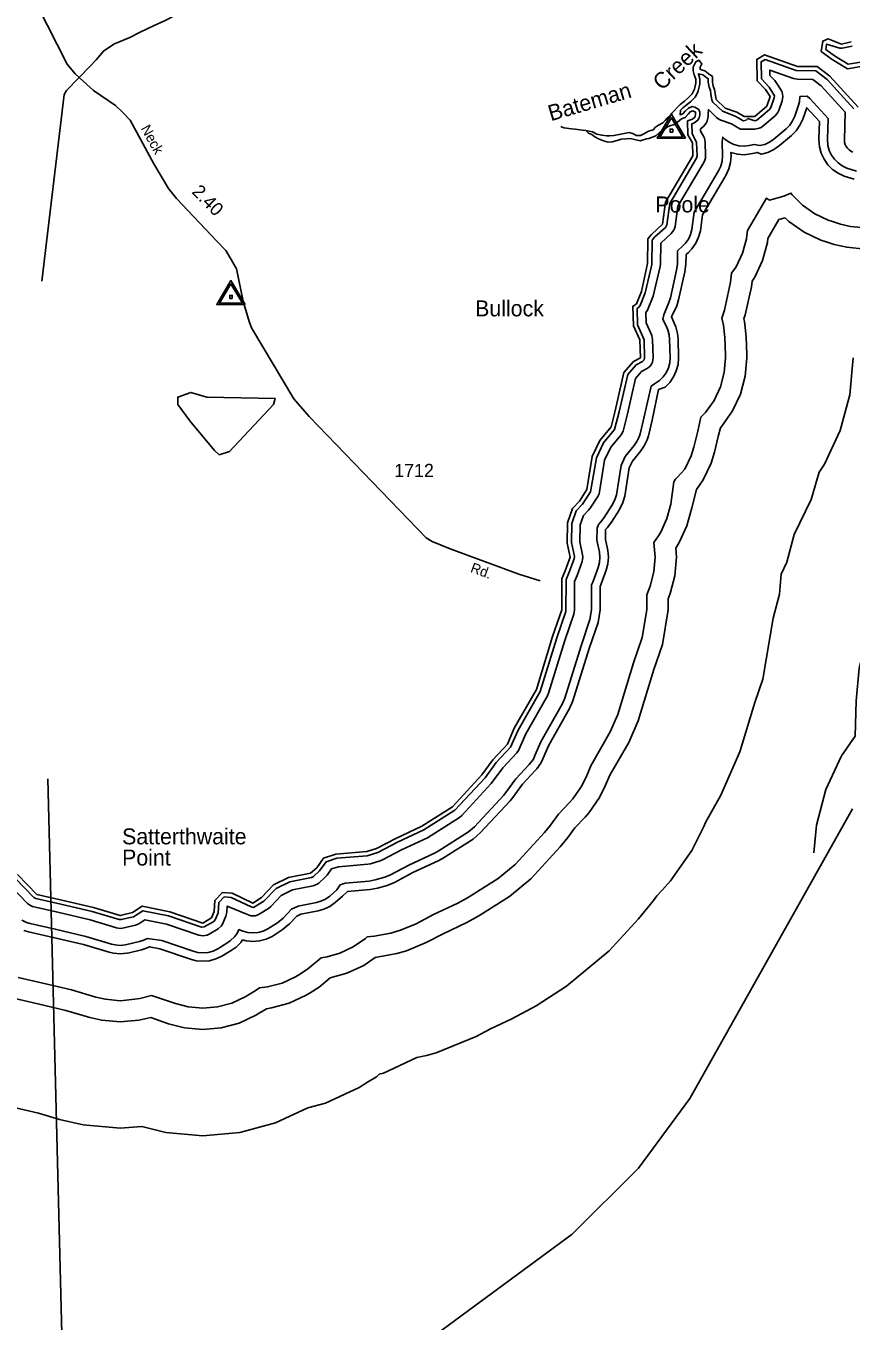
# Model space of a CAD drawing. Extents: x 2532689 to 2764727, y 536648 to 732970.
# Drawn here: x 2743452 to 2751212, y 654895 to 667074 of the extents above; entities that cross this region are included whole.
import ezdxf

# ---------------------------------------------------------------- set-up
doc = ezdxf.new("R2010")
doc.units = 0
for name, color, linetype in [('Exist Boundary Political CountyLine', 7, 'Continuous'), ('Exist Hydrographic Buffer Line', 7, 'Continuous'), ('Exist Hydrographic Creek Double Shore', 7, 'Continuous'), ('Exist Hydrographic Creek Single Shore', 7, 'Continuous'), ('Exist Hydrographic Creek Single Shore Label', 7, 'Continuous'), ('Exist Hydrographic Point Label', 7, 'Continuous'), ('Exist Hydrographic Pond Under 1500 Sq Ft', 7, 'Continuous'), ('Exist Hydrographic River Shore', 7, 'Continuous'), ('Exist Road Secondary Mileage Hundredths English Label', 7, 'Continuous'), ('Exist Road Secondary Type 51 Attributed', 7, 'Continuous'), ('Exist Road Secondary Type 51 Label', 7, 'Continuous'), ('Exist Road Secondary Type 51 Number Label', 7, 'Continuous'), ('Exist Survey Geodetic Marker CELL', 7, 'Continuous'), ('Exist Survey Geodetic Marker Label', 7, 'Continuous'), ('Map Preparation Longitude Latitude Lines', 7, 'Continuous')]:
    doc.layers.add(name, color=color, linetype=linetype)

msp = doc.modelspace()

# ---------------------------------------------------------------- linework, layer by layer
at = {"layer": 'Exist Boundary Political CountyLine'}
msp.add_lwpolyline([(2722763, 653742), (2724557, 653404), (2725807, 652987), (2726325, 652894), (2732714, 653022), (2736162, 652902), (2740247, 652902), (2742800, 653157), (2744247, 653328), (2745439, 653753), (2746154, 654086), (2746645, 654328), (2746970, 654520), (2748587, 655712), (2749211, 656334), (2749694, 656989), (2751226, 659713)], dxfattribs=at)
at = {"layer": 'Exist Hydrographic Buffer Line'}
for points in [[(2751520, 666769), (2751185, 666714), (2751055, 666792), (2750974, 666851), (2750981, 666903), (2751107, 666866), (2751128, 666864)], [(2751128, 666864), (2751221, 666884)], [(2750198, 666181), (2750225, 666188), (2750240, 666203), (2750305, 666183), (2750325, 666189), (2750445, 666289), (2750457, 666306), (2750488, 666397), (2750490, 666417), (2750441, 666499), (2750369, 666576), (2750365, 666737), (2750402, 666758), (2750696, 666655), (2750879, 666651), (2750985, 666570), (2751238, 666294)], [(2749759, 665978), (2749716, 666062), (2749713, 666152), (2749733, 666159), (2749771, 666189), (2749784, 666211), (2749788, 666236), (2749788, 666264), (2749779, 666288), (2749743, 666311), (2749717, 666315), (2749683, 666301), (2749652, 666273), (2749628, 666247), (2749604, 666239), (2749608, 666282), (2749630, 666304), (2749670, 666334), (2749703, 666364), (2749745, 666404), (2749766, 666444), (2749774, 666465), (2749790, 666525), (2749790, 666575), (2749775, 666625), (2749817, 666615), (2749843, 666595), (2749868, 666577), (2749867, 666546), (2749878, 666498), (2749889, 666466), (2749894, 666434), (2749903, 666377), (2749911, 666357), (2750001, 666272), (2750120, 666226), (2750155, 666206), (2750198, 666181)], [(2751149, 666003), (2751157, 666264), (2750931, 666511), (2750852, 666571), (2750708, 666573), (2750669, 666580), (2750447, 666658), (2750448, 666608), (2750494, 666560), (2750508, 666542), (2750554, 666470), (2750563, 666451), (2750568, 666431), (2750570, 666410), (2750564, 666371), (2750532, 666279), (2750523, 666260), (2750511, 666243), (2750497, 666228), (2750382, 666131), (2750365, 666119), (2750346, 666111), (2750306, 666103), (2750265, 666103), (2750226, 666103), (2750172, 666102)], [(2750025, 666008), (2750065, 665980), (2750109, 665959), (2750157, 665947), (2750205, 665943), (2750253, 665951), (2750301, 665959), (2750354, 665948), (2750401, 665960), (2750445, 665981), (2750485, 666009), (2750600, 666106), (2750634, 666140), (2750662, 666180), (2750682, 666224), (2750715, 666319), (2750726, 666361), (2750730, 666410), (2750797, 666412), (2750822, 666392), (2750995, 666204), (2750989, 666008), (2750993, 665951), (2751006, 665904), (2751027, 665860), (2751055, 665820), (2751089, 665785), (2751129, 665757), (2751173, 665737), (2751263, 665709)], [(2748748, 661221), (2748832, 661465), (2748851, 661582), (2748851, 661803), (2748861, 661828), (2748908, 661955), (2748924, 662016), (2748929, 662078), (2748924, 662141), (2748902, 662246), (2748903, 662338), (2748917, 662355), (2748958, 662408), (2749030, 662519), (2749066, 662592), (2749083, 662652), (2749125, 662917), (2749156, 662982), (2749234, 663078), (2749267, 663125), (2749293, 663182), (2749305, 663219), (2749342, 663368), (2749401, 663654), (2749462, 663678), (2749506, 663722), (2749542, 663773), (2749568, 663830), (2749585, 663891), (2749590, 663953), (2749585, 664132), (2749580, 664183), (2749563, 664244), (2749552, 664272), (2749522, 664337), (2749573, 664443), (2749590, 664499), (2749649, 664761), (2749658, 664835), (2749659, 664923), (2749681, 664943), (2749715, 664978), (2749751, 665030), (2749777, 665087), (2749794, 665147), (2749814, 665298), (2750033, 665669), (2750061, 665729), (2750078, 665789), (2750083, 665852), (2750082, 665884), (2750143, 665868), (2750205, 665863), (2750267, 665872), (2750304, 665878), (2750328, 665884), (2750368, 665869), (2750428, 665885), (2750485, 665912), (2750537, 665948), (2750652, 666045), (2750695, 666089), (2750731, 666140), (2750757, 666197), (2750794, 666305), (2750914, 666174), (2750909, 666010), (2750915, 665937), (2750931, 665877), (2750957, 665820), (2750993, 665768), (2751038, 665724), (2751089, 665688), (2751146, 665661), (2751240, 665632)], [(2750172, 666102), (2750127, 666129), (2750110, 666140), (2750086, 666153), (2749987, 666188), (2749968, 666197), (2749945, 666214), (2749870, 666287), (2749869, 666248), (2749867, 666221), (2749857, 666178), (2749848, 666159), (2749823, 666129), (2749796, 666105), (2749795, 666084), (2749823, 666036), (2749832, 666017), (2749839, 665980)], [(2749839, 665980), (2749843, 665852), (2749841, 665831), (2749836, 665811), (2749826, 665791), (2749583, 665378), (2749557, 665189), (2749552, 665169), (2749543, 665150), (2749520, 665121), (2749421, 665031), (2749418, 664838), (2749415, 664813), (2749350, 664533), (2749296, 664401), (2749281, 664380), (2749283, 664281), (2749338, 664162), (2749345, 664124), (2749350, 663953), (2749348, 663933), (2749343, 663912), (2749334, 663893), (2749322, 663876), (2749307, 663862), (2749287, 663848), (2749240, 663823), (2749185, 663760), (2749109, 663426), (2749068, 663264), (2749048, 663230), (2748952, 663112), (2748894, 662990), (2748846, 662694), (2748841, 662674), (2748829, 662650), (2748757, 662538), (2748743, 662521), (2748696, 662471), (2748664, 662381), (2748661, 662223), (2748687, 662099), (2748689, 662078), (2748687, 662057), (2748682, 662037), (2748634, 661905), (2748611, 661851), (2748611, 661582), (2748605, 661543), (2748519, 661295), (2748367, 660799), (2748356, 660774), (2748152, 660417), (2748085, 660260), (2748069, 660238)], [(2748884, 663155), (2748986, 663280), (2749031, 663445), (2749112, 663797), (2749189, 663886), (2749249, 663918), (2749265, 663933), (2749270, 663953), (2749265, 664122), (2749204, 664262), (2749200, 664417), (2749216, 664429), (2749229, 664446), (2749276, 664563), (2749337, 664831), (2749341, 665059), (2749363, 665086), (2749466, 665180), (2749479, 665203), (2749506, 665404), (2749758, 665831), (2749763, 665852), (2749759, 665978)], [(2749264, 663387), (2749332, 663685), (2749363, 663707), (2749410, 663739), (2749445, 663773), (2749473, 663813), (2749493, 663858), (2749506, 663905), (2749510, 663953), (2749505, 664129), (2749501, 664169), (2749488, 664217), (2749479, 664238), (2749442, 664318), (2749452, 664356), (2749499, 664473), (2749512, 664516), (2749571, 664778), (2749578, 664836), (2749580, 664959), (2749627, 665003), (2749654, 665030), (2749682, 665070), (2749702, 665114), (2749715, 665161), (2749737, 665324), (2749964, 665710), (2749986, 665756), (2749999, 665803), (2750003, 665852), (2749999, 665985)], [(2749999, 665985), (2750005, 666029), (2750025, 666008)], [(2751228, 665887), (2751209, 665896), (2751192, 665908), (2751177, 665923), (2751165, 665940), (2751156, 665959), (2751151, 665979), (2751149, 666003)], [(2747514, 658824), (2747605, 658874), (2747892, 659056), (2748052, 659190), (2748328, 659490), (2748385, 659559), (2748460, 659662), (2748564, 659772), (2748594, 659806), (2748674, 659920), (2748719, 660011), (2748763, 660116), (2748946, 660436), (2749017, 660599), (2749166, 661085), (2749248, 661322), (2749291, 661582), (2749291, 661723), (2749321, 661805), (2749357, 661939), (2749369, 662078), (2749357, 662215), (2749400, 662280), (2749421, 662315), (2749480, 662441), (2749516, 662576), (2749545, 662788), (2749559, 662811), (2749575, 662828), (2749648, 662905), (2749707, 663032), (2749732, 663113), (2749769, 663262), (2749799, 663396), (2749843, 663439), (2749923, 663553), (2749982, 663680), (2750018, 663815), (2750030, 663953), (2750030, 663977), (2750025, 664145), (2750013, 664260), (2749996, 664325), (2750020, 664402), (2750079, 664664), (2750088, 664748), (2750132, 664810), (2750191, 664936), (2750227, 665071), (2750232, 665103), (2750238, 665151), (2750416, 665454), (2750444, 665435), (2750579, 665472), (2750645, 665502), (2750656, 665485), (2750755, 665387), (2750869, 665307), (2750996, 665248), (2751036, 665234), (2751112, 665211), (2751206, 665189), (2751345, 665176)], [(2745713, 657830), (2745760, 657840), (2745928, 657885), (2746086, 657959), (2746126, 657983), (2746208, 658035), (2746314, 658123), (2746471, 658166), (2746629, 658240), (2746735, 658314), (2746939, 658352), (2747030, 658378), (2747217, 658454), (2747375, 658538), (2747598, 658642), (2747712, 658705), (2748000, 658887), (2748199, 659054), (2748475, 659354), (2748547, 659441), (2748614, 659534), (2748710, 659635), (2748747, 659678), (2748847, 659820), (2748903, 659934), (2748943, 660027), (2749120, 660337), (2749208, 660540), (2749356, 661023), (2749437, 661257), (2749491, 661582), (2749491, 661687), (2749509, 661737), (2749554, 661904), (2749569, 662078), (2749562, 662162), (2749594, 662215), (2749668, 662373), (2749713, 662541), (2749758, 662714), (2749821, 662805), (2749895, 662963), (2749926, 663065), (2749963, 663214), (2749982, 663296), (2749996, 663311), (2750096, 663454), (2750170, 663611), (2750215, 663780), (2750230, 663953), (2750230, 663983), (2750225, 664151), (2750210, 664294), (2750203, 664320), (2750215, 664358), (2750274, 664620), (2750280, 664674), (2750305, 664710), (2750379, 664868), (2750424, 665036), (2750430, 665076), (2750532, 665253), (2750591, 665269), (2750626, 665234), (2750769, 665134), (2750927, 665060), (2750977, 665043), (2751053, 665020), (2751171, 664992), (2751345, 664976)], [(2743341, 656905), (2743570, 656851), (2743766, 656792), (2743991, 656739), (2744338, 656708), (2744542, 656726), (2744768, 656668), (2745115, 656638), (2745463, 656668), (2745799, 656759), (2746103, 656900), (2746270, 656945), (2746586, 657093), (2746665, 657141), (2746748, 657193), (2746775, 657216), (2746813, 657227), (2747129, 657374), (2747220, 657392), (2747311, 657419), (2747685, 657571), (2747821, 657643), (2748021, 657736), (2748249, 657861), (2748536, 658043), (2748935, 658377), (2749211, 658677), (2749354, 658851), (2749385, 658893), (2749438, 658950), (2749513, 659035), (2749713, 659320), (2749826, 659547), (2749841, 659584), (2749988, 659839), (2750164, 660247), (2750307, 660713), (2750382, 660931), (2750478, 661504), (2750539, 661731), (2750555, 661919), (2750608, 662031), (2750677, 662291), (2750835, 662621), (2750897, 662824), (2750910, 662879), (2750962, 662953), (2751110, 663269), (2751200, 663606), (2751230, 663954)], [(2743414, 658664), (2743458, 658644), (2743493, 658633), (2743727, 658581), (2744014, 658513), (2744258, 658440), (2744290, 658433), (2744338, 658428), (2744387, 658433), (2744519, 658464), (2744550, 658473), (2744594, 658494), (2744731, 658473), (2745025, 658373), (2745067, 658362), (2745115, 658358), (2745164, 658362), (2745211, 658375), (2745255, 658396), (2745341, 658448), (2745377, 658473), (2745412, 658507), (2745440, 658547), (2745454, 658577), (2745491, 658562), (2745538, 658549), (2745586, 658545), (2745635, 658549), (2745682, 658562), (2745726, 658582), (2745819, 658641), (2745872, 658685), (2745949, 658767), (2746011, 658797), (2746184, 658831), (2746225, 658843), (2746269, 658864), (2746309, 658892), (2746374, 658950), (2746406, 658997), (2746453, 659013), (2746681, 659032), (2746736, 659043), (2746827, 659069), (2746880, 659091), (2747054, 659183), (2747295, 659295), (2747327, 659313), (2747613, 659495), (2747669, 659542), (2747945, 659842), (2747965, 659866), (2748059, 659994), (2748185, 660129), (2748224, 660180), (2748239, 660212), (2748296, 660347), (2748495, 660695), (2748520, 660752), (2748672, 661246), (2748756, 661491), (2748771, 661582), (2748771, 661819), (2748782, 661844), (2748832, 661982), (2748845, 662029), (2748849, 662078), (2748845, 662127), (2748822, 662238), (2748823, 662352), (2748835, 662386), (2748859, 662411), (2748891, 662452), (2748963, 662563), (2748991, 662619), (2749004, 662666), (2749048, 662941), (2749088, 663025), (2749172, 663129), (2749198, 663165), (2749218, 663210), (2749227, 663238), (2749264, 663387)], [(2748685, 662576), (2748762, 662693), (2748817, 663014), (2748884, 663155)], [(2743352, 659059), (2743526, 658879), (2743545, 658868), (2743781, 658815), (2744076, 658745), (2744327, 658670), (2744348, 658670), (2744463, 658697), (2744552, 658753), (2744794, 658705), (2745103, 658600), (2745129, 658601), (2745218, 658653), (2745232, 658667), (2745258, 658733), (2745266, 658832), (2745316, 658884), (2745382, 658879), (2745569, 658789), (2745593, 658785), (2745690, 658844), (2745805, 658964), (2745934, 659027), (2746137, 659067), (2746156, 659076), (2746213, 659128), (2746275, 659215), (2746374, 659247), (2746661, 659271), (2746760, 659300), (2746947, 659398), (2747193, 659513), (2747485, 659698), (2747769, 660004), (2747874, 660148), (2748010, 660293), (2748080, 660453), (2748287, 660814), (2748443, 661320), (2748529, 661569), (2748531, 661867), (2748560, 661936), (2748607, 662064), (2748609, 662085), (2748581, 662215), (2748584, 662395), (2748626, 662514), (2748685, 662576)], [(2751928, 662240), (2751795, 662084), (2751741, 661990), (2751469, 661588), (2751437, 661518), (2751378, 661372), (2751288, 661035), (2751258, 660726), (2751251, 660395), (2751122, 660210), (2750975, 659895), (2750885, 659558), (2750862, 659298)], [(2745862, 658574), (2745930, 658630), (2745998, 658702), (2746037, 658721), (2746199, 658753), (2746253, 658768), (2746309, 658794), (2746361, 658830), (2746428, 658891), (2746475, 658934), (2746688, 658953), (2746759, 658966), (2746850, 658992), (2746917, 659020), (2747090, 659112), (2747328, 659223), (2747369, 659245), (2747656, 659428), (2747728, 659488), (2748004, 659788), (2748030, 659819), (2748121, 659943), (2748244, 660074), (2748257, 660089), (2748293, 660140), (2748313, 660181), (2748368, 660311), (2748564, 660655), (2748596, 660728), (2748748, 661221)], [(2748069, 660238), (2747936, 660097), (2747828, 659950), (2747552, 659650), (2747528, 659630), (2747227, 659440), (2746983, 659326), (2746805, 659232), (2746782, 659223), (2746691, 659196), (2746668, 659192), (2746390, 659168), (2746326, 659147), (2746284, 659089), (2746267, 659069), (2746207, 659014), (2746189, 659002), (2746152, 658988), (2745960, 658950), (2745853, 658898), (2745755, 658795), (2745733, 658776), (2745646, 658721), (2745627, 658712), (2745607, 658706), (2745586, 658705), (2745566, 658706), (2745534, 658717), (2745345, 658798), (2745341, 658740), (2745333, 658703), (2745301, 658627), (2745289, 658610), (2745259, 658585), (2745175, 658534), (2745156, 658525), (2745136, 658520), (2745115, 658518), (2745077, 658525), (2744773, 658628), (2744569, 658668), (2744514, 658632), (2744482, 658619), (2744359, 658590), (2744338, 658588), (2744304, 658594), (2744055, 658668), (2743763, 658737), (2743513, 658794), (2743494, 658803), (2743468, 658823), (2743308, 658989)], [(2744477, 657921), (2744524, 657930), (2744634, 657957), (2744858, 657881), (2744976, 657850), (2745115, 657838), (2745254, 657850), (2745389, 657886), (2745515, 657945), (2745609, 658002), (2745649, 658030), (2745725, 658037), (2745860, 658073), (2745986, 658132), (2746018, 658151), (2746100, 658204), (2746229, 658310), (2746285, 658321), (2746403, 658354), (2746529, 658413), (2746644, 658493), (2746661, 658509), (2746726, 658514), (2746883, 658544), (2746973, 658570), (2747123, 658631), (2747286, 658717), (2747514, 658824)], [(2745862, 658574), (2745766, 658513), (2745710, 658486), (2745649, 658470), (2745586, 658465), (2745524, 658470), (2745489, 658479), (2745473, 658456), (2745429, 658412), (2745383, 658379), (2745295, 658326), (2745239, 658300), (2745178, 658284), (2745115, 658278), (2745053, 658284), (2744999, 658297), (2744711, 658395), (2744614, 658415), (2744577, 658398), (2744538, 658386), (2744422, 658358), (2744401, 658354), (2744338, 658349), (2744276, 658354), (2744235, 658363), (2743993, 658436), (2743709, 658503), (2743475, 658555), (2743431, 658568)], [(2743379, 658126), (2743610, 658074), (2743880, 658010), (2744110, 657942), (2744199, 657921), (2744338, 657908), (2744477, 657921)], [(2743335, 657931), (2743565, 657879), (2743828, 657817), (2744052, 657750), (2744164, 657724), (2744338, 657709), (2744512, 657724), (2744570, 657736), (2744625, 657749), (2744794, 657691), (2744942, 657653), (2745115, 657638), (2745289, 657653), (2745457, 657698), (2745615, 657772), (2745713, 657830)]]:
    msp.add_lwpolyline(points, dxfattribs=at)
at = {"layer": 'Exist Hydrographic Creek Double Shore'}
for points in [[(2749942, 666383), (2749933, 666440), (2749928, 666476), (2749916, 666508), (2749907, 666545), (2749908, 666579), (2749909, 666598), (2749868, 666626), (2749837, 666651), (2749804, 666661), (2749792, 666667), (2749793, 666685), (2749808, 666716), (2749793, 666737), (2749781, 666751), (2749753, 666737), (2749727, 666686), (2749725, 666652), (2749736, 666613), (2749750, 666573), (2749751, 666535), (2749738, 666480), (2749729, 666460), (2749718, 666434), (2749675, 666394), (2749646, 666367), (2749604, 666335), (2749579, 666310), (2749546, 666272), (2749527, 666253), (2749510, 666229), (2749483, 666208), (2749464, 666185), (2749441, 666162), (2749400, 666142), (2749372, 666123), (2749351, 666096), (2749306, 666084), (2749269, 666063), (2749230, 666045), (2749190, 666043), (2749165, 666058), (2749125, 666073), (2749061, 666058), (2748980, 666045), (2748940, 666041), (2748916, 666040), (2748866, 666048), (2748820, 666056), (2748779, 666079), (2748716, 666092)], [(2749942, 666383), (2750028, 666301), (2750137, 666263), (2750205, 666223)], [(2748716, 666092), (2748741, 666067), (2748774, 666052), (2748803, 666032), (2748837, 666011), (2748884, 665993), (2748928, 665981), (2748964, 665984), (2749012, 665996), (2749049, 666010), (2749099, 666012), (2749119, 666016), (2749151, 666012), (2749187, 666003), (2749228, 665993), (2749287, 666011), (2749309, 666014), (2749376, 666039), (2749410, 666072), (2749440, 666092), (2749484, 666124), (2749506, 666136), (2749547, 666148), (2749580, 666170), (2749617, 666201), (2749651, 666212), (2749676, 666240), (2749681, 666246), (2749698, 666265), (2749724, 666276), (2749748, 666263), (2749749, 666244), (2749744, 666219), (2749719, 666197), (2749672, 666180)], [(2749719, 665976), (2749676, 666050), (2749672, 666180)]]:
    msp.add_lwpolyline(points, dxfattribs=at)
at = {"layer": 'Exist Hydrographic Creek Single Shore'}
for points in [[(2744592, 667048), (2744657, 667079), (2744754, 667121), (2744858, 667175), (2744920, 667203), (2744969, 667223), (2745004, 667250), (2745054, 667292), (2745149, 667340), (2745260, 667556), (2745394, 667846), (2745573, 668219), (2745530, 668576), (2745523, 668665), (2745505, 668736), (2745488, 668887), (2745472, 668957)], [(2744113, 666754), (2744184, 666841), (2744284, 666907), (2744430, 666966), (2744526, 667016), (2744592, 667048)], [(2743949, 666585), (2744057, 666697), (2744113, 666754)], [(2743949, 666585), (2743834, 666466), (2743811, 666429), (2743602, 664675)], [(2748716, 666092), (2748682, 666095), (2748618, 666102), (2748582, 666105), (2748511, 666116), (2748483, 666129)]]:
    msp.add_lwpolyline(points, dxfattribs=at)
at = {"layer": 'Exist Hydrographic Pond Under 1500 Sq Ft'}
msp.add_lwpolyline([(2745268, 663041), (2745367, 663072), (2745781, 663515), (2745797, 663572), (2745154, 663582), (2745003, 663628), (2744879, 663584), (2744881, 663515), (2744993, 663362), (2745226, 663082), (2745268, 663041)], dxfattribs=at)
at = {"layer": 'Exist Hydrographic River Shore'}
for points in [[(2751526, 666729), (2751177, 666672), (2751033, 666758), (2750931, 666833), (2750945, 666932), (2750995, 666951), (2751121, 666903), (2751212, 666923)], [(2750205, 666223), (2750305, 666223), (2750419, 666320), (2750450, 666410), (2750407, 666477), (2750329, 666559), (2750324, 666759), (2750398, 666802), (2750709, 666693), (2750893, 666691), (2751012, 666600), (2751278, 666309)], [(2743790, 658854), (2744086, 658784), (2744338, 658708), (2744454, 658736), (2744544, 658796), (2744804, 658744), (2745115, 658638), (2745197, 658687), (2745221, 658748), (2745227, 658850), (2745300, 658925), (2745392, 658919), (2745586, 658825), (2745668, 658877), (2745781, 658997), (2745921, 659065), (2746129, 659106), (2746186, 659158), (2746250, 659249), (2746366, 659286), (2746657, 659311), (2746748, 659338), (2746929, 659434), (2747176, 659549), (2747463, 659731), (2747739, 660031), (2747843, 660174), (2747981, 660320), (2748044, 660471), (2748252, 660834), (2748405, 661333), (2748491, 661582), (2748491, 661875), (2748523, 661951), (2748569, 662078), (2748541, 662211), (2748544, 662402), (2748591, 662535), (2748656, 662604), (2748728, 662715), (2748778, 663026), (2748850, 663176), (2748955, 663305), (2748992, 663455), (2749075, 663816), (2749164, 663918), (2749230, 663953), (2749225, 664121), (2749164, 664253), (2749159, 664437), (2749192, 664461), (2749239, 664578), (2749298, 664840), (2749301, 665073), (2749333, 665114), (2749439, 665210), (2749467, 665418), (2749723, 665852), (2749719, 665976)], [(2743374, 659093), (2743554, 658907), (2743790, 658854)]]:
    msp.add_lwpolyline(points, dxfattribs=at)
at = {"layer": 'Exist Road Secondary Type 51 Attributed'}
msp.add_lwpolyline([(2743562, 667262), (2743839, 666714), (2743914, 666623), (2743989, 666554), (2744088, 666468), (2744293, 666326), (2744359, 666263), (2744431, 666187), (2744656, 665777), (2744792, 665546), (2744868, 665450), (2745247, 665051), (2745331, 664962), (2745382, 664878), (2745432, 664791), (2745494, 664487), (2745551, 664293), (2745574, 664235), (2745972, 663568), (2746115, 663401), (2747216, 662261), (2747271, 662225), (2747440, 662157), (2748087, 661920), (2748287, 661857)], dxfattribs=at)
at = {"layer": 'Exist Survey Geodetic Marker CELL'}
for points in [[(2749655, 666017), (2749522, 666243), (2749388, 666017)], [(2749630, 666029), (2749414, 666029), (2749522, 666211)], [(2749534, 666076), (2749534, 666104), (2749510, 666104), (2749510, 666076)], [(2745514, 664453), (2745380, 664680), (2745247, 664453)], [(2745488, 664466), (2745273, 664466), (2745380, 664648)], [(2745392, 664512), (2745392, 664540), (2745368, 664540), (2745368, 664512)]]:
    msp.add_lwpolyline(points, close=True, dxfattribs=at)
at = {"layer": 'Map Preparation Longitude Latitude Lines'}
msp.add_lwpolyline([(2744121, 641597), (2743658, 659995)], dxfattribs=at)

# ---------------------------------------------------------------- texts
at = {"layer": 'Exist Hydrographic Creek Single Shore Label'}
for s, rotation, p in [('Creek', 43.3153, (2749433, 666460)), ('Bateman', 16.4429, (2748388, 666177))]:
    msp.add_text(s, height=150, rotation=rotation, dxfattribs=at).set_placement(p)
at = {"layer": 'Exist Hydrographic Point Label'}
for s, p in [('Satterthwaite', (2744356, 659378)), ('Point', (2744356, 659179))]:
    msp.add_text(s, height=150, dxfattribs=at).set_placement(p)
at = {"layer": 'Exist Road Secondary Mileage Hundredths English Label'}
msp.add_text('2.40', height=125, rotation=314.647, dxfattribs=at).set_placement((2745004, 665507))
at = {"layer": 'Exist Road Secondary Type 51 Label'}
for s, rotation, p in [('Neck', 298.7199, (2744529, 666111)), ('Rd.', 339.8196, (2747625, 661941))]:
    msp.add_text(s, height=95, rotation=rotation, dxfattribs=at).set_placement(p)
at = {"layer": 'Exist Road Secondary Type 51 Number Label'}
msp.add_text('1712', height=125, dxfattribs=at).set_placement((2746916, 662831))
at = {"layer": 'Exist Survey Geodetic Marker Label'}
for s, p in [('Poole', (2749371, 665320)), ('Bullock', (2747676, 664343))]:
    msp.add_text(s, height=150, dxfattribs=at).set_placement(p)

doc.saveas('drawing.dxf')
